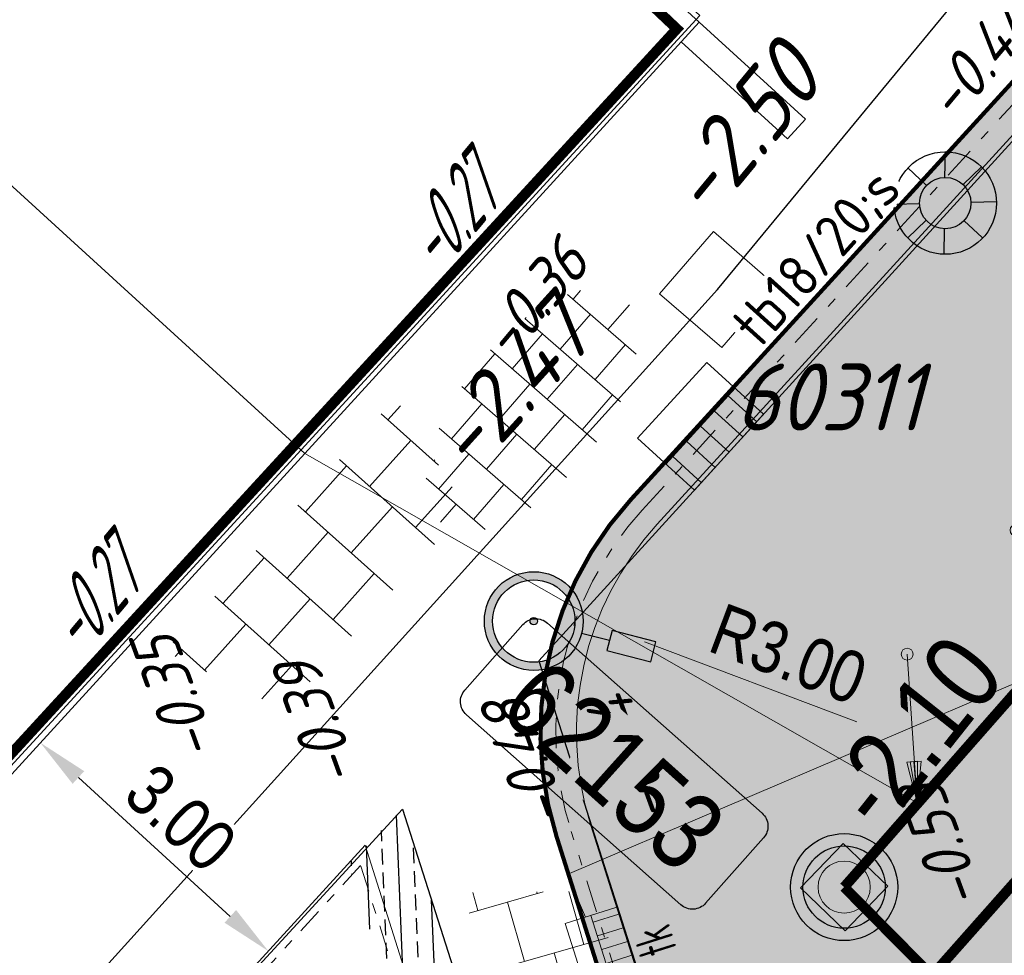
# Model space of a CAD drawing. Header units: metres. Extents: x 111546 to 149831, y 498798 to 507863.
# Tile 890 of 1056: x 111880 to 111890, y 501806 to 501815. Entities that reach past the tile are written whole.
import ezdxf
from ezdxf.enums import TextEntityAlignment as Align

# ---------------------------------------------------------------- set-up
doc = ezdxf.new("R2010")
doc.units = ezdxf.units.M
for name, pattern in [('DASHDOT', [25.4, 12.7, -6.35, 0, -6.35]), ('DASHDOT2', [12.7, 6.35, -3.175, 0, -3.175]), ('DASHED', [19.05, 12.7, -6.35]), ('RI-HWA', [7.4, 5, -2.4])]:
    doc.linetypes.add(name, pattern=pattern)
for name, color, linetype in [('0-bs-hoogte dorpel', 130, 'Continuous'), ('0-hoogte mv-bestaand', 253, 'Continuous'), ('0-werkgrens', 210, 'FENCELINE1'), ('1-ontgraven teelaarde tbv aanbrengen cunet', 252, 'DASHED'), ('2-nw-bob-HWA', 160, 'Continuous'), ('2-nw-HWA inspectieput nr', 2, 'Continuous'), ('2-nw-inspectieput-HWA', 160, 'Continuous'), ('2-nw-streng-DWA beton', 20, 'DASHED'), ('2-nw-streng-HWA', 160, 'RI-HWA'), ('2-vw-DWA-streng-volschuimen-PVC 250', 54, 'RI-VOLSCHUIMEN'), ('2-vw-Put DWA inspectie nummer', 54, 'Continuous'), ('2-vw-Put inspectie', 54, 'DASHED'), ('2-vw-Streng gemengd  bobtot', 54, 'Continuous'), ('2-vw-Streng regenwater diameter', 150, 'Continuous'), ('3-NW-HV-316010+318010-Afwerken zandbed voor wegfundering en menggranulaat-opp', 20, 'Continuous'), ('3-vw-band-ob 6x20', 30, 'Continuous'), ('3-vw-band-trb-13-15x25', 230, 'Continuous'), ('3-vw-HV-304010-Opbreken tegels-opp', 150, 'AI-KADASTRAAL'), ('3-vw-lichtmast- ter (ver)plaatsen-verwijderen', 200, 'Continuous'), ('6-OVL-nw-lichtmast', 7, 'Continuous'), ('6-OVL-nw-lichtmast nr', 2, 'Continuous'), ('B01_HOOFDGEBOUW', 1, 'Continuous'), ('B07_TUSSENMUUR', 1, 'Continuous'), ('V03_KNTTEGELPAD', 252, 'Continuous')]:
    doc.layers.add(name, color=color, linetype=linetype)
for name, color, linetype, lineweight in [('0-kadastrale percelen', 253, 'AI-KADASTRAAL', 9), ('2-nw-inlaat-hwa 125', 160, 'Continuous', 15), ('2-YY-kolkleiding HWA 125mm', 150, 'Continuous', 15), ('3-nw-arcering-trottoir', 2, 'Continuous', 15), ('3-nw-band-ob 10x20', 7, 'Continuous', 13), ('3-nw-band-ob 10x20-achterkant', 7, 'DASHDOT', 13), ('3-nw-band-trb18-20x20-achterkant-stelspecie', 103, 'DASHDOT2', 15), ('3-nw-band-trb18-20x20-voorkant-stelspecie', 103, 'Continuous', 15), ('3-nw-band-trb18-20x20-voorkant-stelspecie-bochtband-inwendig', 7, 'DASHDOT2', 15), ('3-nw-kolk trottoir', 7, 'Continuous', 13), ('3-nw-maatvoering', 181, 'Continuous', 15), ('3-nw-putrand-bestrating-hwa', 151, 'Continuous', 13), ('3-nw-text-20-herinrichting', 7, 'Continuous', 15), ('3-vw-kolk-trottoirkolk', 50, 'Continuous', 13), ('3-vw-verharding', 3, 'Continuous', 15)]:
    doc.layers.add(name, color=color, linetype=linetype, lineweight=lineweight)
doc.layers.add('3-nw-menggranulaat', color=7, linetype='Continuous', lineweight=13, true_color=0xebebeb)
doc.styles.get("Standard").update_dxf_attribs({"font": 'isocp-ie.shx'})
doc.styles.add('veysel', font='isocp-ie.shx', dxfattribs={"height": 0.1})
doc.styles.add('Zaanstad', font='ARIALN.TTF')
doc.styles.add('Zaanstad 1-200 1.8mm', font='ARIALN.TTF', dxfattribs={"height": 0.36})
doc.styles.add('Zaanstad 1-500 1.8mm', font='ARIALN.TTF', dxfattribs={"height": 0.9})
doc.linetypes.add('AI-KADASTRAAL', pattern='A,5.5,-2,["K",Standard,S=1.8,R=0,X=0,Y=-0.9],-2,5.5,-2,[5,NLCS.SHX,S=0.75,R=0,X=0,Y=0],-2', length=19)
doc.linetypes.add('FENCELINE1', pattern='A,6.35,-2.54,[133,ltypeshp.shx,S=2.54,R=0,X=-2.54,Y=0],-2.54,25.4', length=36.83)
doc.linetypes.add('RI-VOLSCHUIMEN', pattern='A,0,[50,NLCS.SHX,S=0.5,R=0,X=0,Y=0],4', length=4)
doc.dimstyles.new('1-250', dxfattribs={"dimscale": 0.25, "dimtxt": 2, "dimasz": 2, "dimexe": 1, "dimexo": 1, "dimgap": 0.5, "dimtad": 1, "dimzin": 0, "dimdsep": 46, "dimtxsty": 'Zaanstad', "dimcen": 0, "dimclrd": 256, "dimclre": 256, "dimclrt": 256, "dimadec": 0, "dimazin": 0, "dimtfac": 1, "dimtofl": 0, "dimtmove": 0, "dimatfit": 3, "dimfxl": 1, "dimtfill": 1, "dimtolj": 1, "dimtzin": 0, "dimlwd": -1, "dimlwe": -1, "dimarcsym": 0})
pattern_1 = [(294.51638, (112010.33835, 501946.37295), (-0.2375469, -0.6359021), [0.4, -0.56]), (294.51638, (112010.27896, 501946.21397), (-0.2375469, -0.6359021), [0.16, -0.8]), (294.51638, (112010.49732, 501946.31356), (-0.2375469, -0.6359021), [0.16, -0.8])]

# ---------------------------------------------------------------- blocks, each defined once
blk = doc.blocks.new('Q21')
at = {"color": 0, "linetype": 'ByBlock', "lineweight": -2}
for p, q in [((-0.003, 0.25), (0.001, 0.5)), ((-0.1815, 0.172), (-0.3635, 0.3435)), ((0.173, 0.1805), (0.351, 0.353)), ((0.25, 0.0075), (0.5, 0.015)), ((-0.25, -0.0075), (-0.5, -0.015)), ((-0.186, -0.167), (-0.3655, -0.341)), ((0.1825, -0.171), (0.3575, -0.336)), ((-0.0105, -0.25), (-0.014, -0.5))]:
    blk.add_line(p, q, dxfattribs=at)
for radius in [0.498, 0.25]:
    blk.add_circle((0, 0), radius, dxfattribs=at)
blk = doc.blocks.new('PUTVNB')
at = {"linetype": 'Continuous', "lineweight": 13}
blk.add_line((-0.008, -0.504), (-0.004, -0.498), dxfattribs=at)
at = {"linetype": 'Continuous', "lineweight": 13, "ltscale": 0.04, "flags": 128}
blk.add_lwpolyline([(-0.5, 0.5), (-0.5, -0.5), (0.5, -0.5), (0.5, 0.5), (-0.5, 0.5)], dxfattribs=at)
at = {"linetype": 'Continuous', "lineweight": 13}
blk.add_point((0, 0), dxfattribs=at)
blk = doc.blocks.new('2-inspectieput rond 80cm')
at = {"ltscale": 0.03}
h = blk.add_hatch(color=256, dxfattribs=at)
h.dxf.hatch_style = 1
edge = h.paths.add_edge_path()
edge.add_arc((0, 0), 0.4, 0, 360)
for radius in [0.52, 0.4]:
    blk.add_circle((0, 0), radius)
blk = doc.blocks.new('6-OVL-LM 5.0m')
at = {"linetype": 'ByBlock', "lineweight": -2}
h = blk.add_hatch(color=0, dxfattribs=at)
h.paths.add_polyline_path([(-0.0025, 0.48, 1), (0.0025, -0.48, 1)])
h.paths.add_polyline_path([(0.0021, -0.4, -1), (-0.0021, 0.4, -1)], flags=16)
h.paths.add_polyline_path([(0.0002, -0.036, -1), (-0.0002, 0.036, -1)], flags=0)
blk.add_hatch(color=0, dxfattribs=at).paths.add_polyline_path([(1.2005, -0.0939), (1.1995, 0.1061), (0.7595, 0.1039), (0.7605, -0.0961)])
at = {"color": 0, "linetype": 'ByBlock', "lineweight": -2}
blk.add_lwpolyline([(0.7605, -0.0961), (1.2005, -0.0939), (1.1995, 0.1061), (0.7595, 0.1039)], close=True, dxfattribs=at)
blk.add_lwpolyline([(0.76, 0.0039), (0.48, 0.0024)], dxfattribs=at)
for radius in [0.48, 0.4, 0.036]:
    blk.add_circle((0, 0), radius, dxfattribs=at)
at = {"layer": '6-OVL-nw-lichtmast nr', "linetype": 'ByBlock', "lineweight": -2, "style": 'Zaanstad'}
blk.add_attdef('MAST', (1.3066, 0.2773), '', height=0.4, dxfattribs=at)
at = {"layer": '6-OVL-nw-lichtmast nr', "linetype": 'ByBlock', "lineweight": -2, "style": 'Zaanstad', "flags": 1}
blk.add_attdef('STRAAT', (1.3066, -0.5834), '', height=0.4, dxfattribs=at)
blk = doc.blocks.new('tgls')
at = {"linetype": 'Continuous'}
for p, q in [((-1.0184, -0.6632), (-1.0184, 0.5749)), ((-0.4184, -0.668), (-0.4184, 0.5726)), ((0.1816, -0.6728), (0.1816, 0.5702)), ((0.7816, -0.6776), (0.7816, 0.5679)), ((-1.0184, 0.3293), (-1.5518, 0.3293)), ((0.1816, 0.3293), (-0.4184, 0.3293)), ((1.2176, 0.3293), (0.7816, 0.3293)), ((-1.6184, 0.0293), (-1.6354, 0.0293)), ((-1.6184, -0.6584), (-1.6184, 0.0902)), ((-0.4184, 0.0293), (-1.0184, 0.0293)), ((0.7816, 0.0293), (0.1816, 0.0293)), ((-1.0184, -0.2707), (-1.6184, -0.2707)), ((0.1816, -0.2707), (-0.4184, -0.2707)), ((1.3816, -0.2707), (0.7816, -0.2707)), ((1.3816, -0.6824), (1.3816, -0.2479)), ((-1.6184, -0.5707), (-1.8025, -0.5707)), ((-0.4184, -0.5707), (-1.0184, -0.5707)), ((0.7816, -0.5707), (0.1816, -0.5707)), ((1.4733, -0.5707), (1.3816, -0.5707))]:
    blk.add_line(p, q, dxfattribs=at)
blk = doc.blocks.new('straatkolk_M')
at = {"linetype": 'Continuous'}
for p, q in [((-0.404, 0.475), (-0.569, -0.255)), ((0.569, 0.255), (-0.404, 0.475)), ((0.569, 0.255), (0.404, -0.475)), ((0.404, -0.475), (-0.569, -0.255))]:
    blk.add_line(p, q, dxfattribs=at)
blk = doc.blocks.new('Bestaande trottoirkolk')
for points in [[(-0.4, 0.3742), (-0.4, 0.7484)], [(-0.2, 0.3742), (-0.2, 0.7484)], [(0, 0.3742), (0, 0.7484)], [(0.2, 0.3742), (0.2, 0.7484)], [(0.4, 0.3742), (0.4, 0.7484)], [(-0.4988, 0.3742), (0.4988, 0.3742)]]:
    blk.add_lwpolyline(points)
at = {"rotation": 12.74062106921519}
blk.add_blockref('straatkolk_M', (0, 0.3742), dxfattribs=at)
blk = doc.blocks.new('putrand')
blk.add_lwpolyline([(-0.3, -0.3), (0.3, -0.3), (0.3, 0.3), (-0.3, 0.3)], close=True)
blk.add_circle((0, 0), 0.2534)
blk = doc.blocks.new('*D717')
at = {"layer": '3-nw-maatvoering', "ltscale": 0.02, "transparency": 16777216}
blk.add_line((111888.4316, 501808.3737), (111886.3664, 501809.1492), dxfattribs=at)
blk.add_solid([(111886.3957, 501809.2272), (111886.3371, 501809.0712), (111885.8983, 501809.3249)], dxfattribs=at)
at = {"layer": 'Defpoints', "color": 0, "ltscale": 0.02, "transparency": 16777216}
for p in [(111885.8983, 501809.3249), (111888.7069, 501808.2704)]:
    blk.add_point(p, dxfattribs=at)
at = {"layer": '3-nw-maatvoering', "ltscale": 0.02, "transparency": 16777216, "insert": (111887.7667, 501809.0296), "char_height": 0.5, "attachment_point": 5, "rotation": 339.42038, "style": 'Zaanstad', "bg_fill": 3, "box_fill_scale": 1.1, "bg_fill_color": 256, "bg_fill_true_color": 13158600, "bg_fill_transparency": 0}
blk.add_mtext('\\A1;R3.00', dxfattribs=at)
blk = doc.blocks.new('*U738')
blk.add_line((0.225, 0), (-0.225, 0))
for points in [[(-0.28, -0.2619), (-0.28, 0)], [(0, -0.2619), (0, 0)], [(-0.14, -0.2619), (-0.14, 0)], [(0.14, -0.2619), (0.14, 0)], [(0.28, -0.2619), (0.28, 0)], [(0.3491, -0.2619), (-0.3491, -0.2619)]]:
    blk.add_lwpolyline(points)
at = {"xscale": -0.7000000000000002, "yscale": 0.7000000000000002, "zscale": 0.7000000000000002, "rotation": 347.2593789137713}
blk.add_blockref('straatkolk_M', (0, -0.2619), dxfattribs=at)
at = {"linetype": 'DASHDOT', "lineweight": 5, "width": 0.665014}
blk.add_text('tk', height=0.3703, rotation=179.97458, dxfattribs=at).set_placement((0.2142, 0.4382))
blk = doc.blocks.new('2-inlaat')
for p, q in [((-1.728, 2.693), (0, 0)), ((0, 0), (-0.357, 0.822))]:
    blk.add_line(p, q)
blk.add_lwpolyline([(-0.357, 0.822), (-0.618, 0.653), (0, 0), (-0.424, 0.781), (-0.552, 0.694), (0, 0), (-0.491, 0.739)])
blk.add_circle((-1.728, 2.693), 0.128)
blk = doc.blocks.new('*D890')
at = {"layer": '3-nw-maatvoering', "ltscale": 0.02, "transparency": 16777216}
blk.add_line((111880.8678, 501807.8318), (111882.3439, 501806.4824), dxfattribs=at)
for points in [[(111880.924, 501807.8933), (111880.8115, 501807.7703), (111880.4987, 501808.1691)], [(111882.4001, 501806.544), (111882.2877, 501806.4209), (111882.713, 501806.1451)]]:
    blk.add_solid(points, dxfattribs=at)
at = {"layer": 'Defpoints', "color": 0, "ltscale": 0.02, "transparency": 16777216}
for p in [(111880.4987, 501808.1691), (111882.713, 501806.1451), (111882.713, 501806.1451)]:
    blk.add_point(p, dxfattribs=at)
at = {"layer": '3-nw-maatvoering', "ltscale": 0.02, "transparency": 16777216, "insert": (111881.8624, 501807.4378), "char_height": 0.5, "attachment_point": 5, "rotation": 317.57002, "style": 'Zaanstad', "bg_fill": 3, "box_fill_scale": 1.1, "bg_fill_color": 256, "bg_fill_true_color": 13158600, "bg_fill_transparency": 0}
blk.add_mtext('\\A1;3.00', dxfattribs=at)

msp = doc.modelspace()

# ---------------------------------------------------------------- hatches: boundary and pattern name
at = {"layer": '3-nw-arcering-trottoir'}
h = msp.add_hatch(dxfattribs=at)
h.set_pattern_fill('AVH-TEGEL_300X300_HALFST', color=256, scale=1.5, angle=208.98107, style=0, pattern_type=2)
h.set_pattern_definition([(229.00454452, (409649.38652, 89833.59645), (-0.12537826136, -0.48724253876), [0.45, -0.45]), (319.00454452, (409649.3865, 89833.59645), (0.2951996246, 0.33964272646), [])])
edge = h.paths.add_edge_path()
edge.add_ellipse((111885.2744, 501811.4008), major_axis=(-0.8774, -1.0994), ratio=0.488545, start_angle=0, end_angle=360)
at = {"layer": '3-vw-HV-304010-Opbreken tegels-opp', "ltscale": 0.01}
h = msp.add_hatch(dxfattribs=at)
h.set_pattern_fill('GOST_GLASS', color=256, scale=0.08)
h.set_pattern_definition(pattern_1)
h.paths.add_polyline_path([(111884.2665, 501812.5031), (111885.1996, 501813.4082), (111884.8006, 501814.2638), (111883.8675, 501813.3586)], flags=9)
h = msp.add_hatch(dxfattribs=at)
h.set_pattern_fill('GOST_GLASS', color=256, scale=0.08)
h.set_pattern_definition(pattern_1)
h.paths.add_polyline_path([(111880.7898, 501808.7824), (111881.7229, 501809.6875), (111881.3239, 501810.5431), (111880.3908, 501809.6379)], flags=9)

# ---------------------------------------------------------------- linework, layer by layer
at = {"layer": '0-kadastrale percelen', "ltscale": 0.25}
msp.add_lwpolyline([(111879.372, 501807.031), (111886.904, 501815.234), (111871.768, 501829.133), (111864.266, 501820.872)], dxfattribs=at)
at = {"layer": '2-nw-streng-HWA', "ltscale": 0.25, "const_width": 0.1}
for points in [[(111888.3078, 501806.7667), (111910.2003, 501831.68)], [(111888.3078, 501806.7667), (111890.4334, 501804.6177)]]:
    msp.add_lwpolyline(points, dxfattribs=at)
at = {"layer": '2-vw-DWA-streng-volschuimen-PVC 250', "ltscale": 0.4, "flags": 128}
for points in [[(111887.078, 501812.573), (111890.2451, 501816.4148)], [(111858.9661, 501781.4626), (111887.078, 501812.573)]]:
    msp.add_lwpolyline(points, dxfattribs=at)
at = {"layer": '3-nw-band-ob 10x20'}
for points in [[(111883.6526, 501807.173), (111866.7613, 501788.6942)], [(111883.6526, 501807.173), (111887.4661, 501795.1081)]]:
    msp.add_lwpolyline(points, dxfattribs=at)
at = {"layer": '3-nw-band-ob 10x20-achterkant', "ltscale": 0.02}
msp.add_lwpolyline([(111887.3533, 501795.1332), (111883.6095, 501806.9776), (111866.9026, 501788.7005), (111874.8068, 501781.4817)], close=True, dxfattribs=at)
at = {"layer": '3-nw-band-trb18-20x20-achterkant-stelspecie', "ltscale": 0.05}
msp.add_lwpolyline([(111890.3326, 501792.5095), (111885.6557, 501807.3059, -0.267758), (111886.3445, 501810.4289), (111890.0298, 501814.462)], format="xyb", dxfattribs=at)
at = {"layer": '3-nw-band-trb18-20x20-voorkant-stelspecie'}
msp.add_lwpolyline([(111890.5233, 501792.5698), (111885.8464, 501807.3662)], dxfattribs=at)
at = {"layer": '3-vw-band-ob 6x20', "ltscale": 0.05}
msp.add_lwpolyline([(111887.851, 501795.516), (111877.619, 501784.494), (111874.77, 501781.39), (111866.755, 501788.739), (111884.016, 501807.523)], close=True, dxfattribs=at)
at = {"layer": '3-vw-band-trb-13-15x25', "ltscale": 0.1}
msp.add_lwpolyline([(111908.995, 501842.871), (111896.111, 501828.716), (111886.878, 501818.733), (111890.971, 501815.141), (111885.341, 501808.965), (111889.947, 501794.54), (111890.302, 501793.27)], dxfattribs=at)
at = {"layer": 'B01_HOOFDGEBOUW'}
msp.add_line((111879.41, 501806.978), (111883.067, 501810.979), dxfattribs=at)
msp.add_lwpolyline([(111883.067, 501810.979), (111886.899, 501815.171), (111879.569, 501821.865), (111875.739, 501817.671)], dxfattribs=at)
at = {"layer": 'B07_TUSSENMUUR'}
msp.add_line((111883.067, 501810.979), (111875.739, 501817.671), dxfattribs=at)
at = {"layer": 'V03_KNTTEGELPAD'}
msp.add_lwpolyline([(111886.724, 501814.979), (111887.758, 501814.036), (111887.933, 501814.228), (111886.899, 501815.171)], dxfattribs=at)

# ---------------------------------------------------------------- block references
at = {"layer": '2-nw-inlaat-hwa 125', "xscale": 0.4513648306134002, "yscale": 0.4513648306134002, "zscale": 0.4513648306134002, "rotation": 331.1865540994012}
msp.add_blockref('2-inlaat', (111890.0758, 501808.7931, 0), dxfattribs=at)
at = {"layer": '2-nw-inspectieput-HWA', "rotation": 359.6124130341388}
msp.add_blockref('2-inspectieput rond 80cm', (111888.3078, 501806.7667), dxfattribs=at)
at = {"layer": '2-vw-Put inspectie', "xscale": 0.8, "yscale": 0.8, "zscale": 0.8, "rotation": 49.10325650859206}
msp.add_blockref('PUTVNB', (111887.078, 501812.573), dxfattribs=at)
at = {"layer": '3-nw-kolk trottoir', "ltscale": 0.05, "rotation": 287.5411148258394}
msp.add_blockref('*U738', (111886.2029, 501806.2381), dxfattribs=at)
at = {"layer": '3-nw-putrand-bestrating-hwa', "rotation": 316.1488550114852}
msp.add_blockref('putrand', (111888.3078, 501806.7667), dxfattribs=at)
at = {"layer": '3-vw-kolk-trottoirkolk', "rotation": 227.6479096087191}
msp.add_blockref('Bestaande trottoirkolk', (111886.6363, 501811.4968), dxfattribs=at)
at = {"layer": '3-vw-lichtmast- ter (ver)plaatsen-verwijderen'}
msp.add_blockref('Q21', (111889.29, 501813.413), dxfattribs=at)
at = {"layer": '3-vw-verharding'}
for p, rotation in [((111887.4006, 501816.6083), 137.3297926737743), ((111883.2182, 501809.7217), 228.1031230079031), ((111885.7446, 501805.1401), 286.0146329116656)]:
    msp.add_blockref('tgls', p, dxfattribs=dict(at, rotation=rotation))
at = {"layer": '6-OVL-nw-lichtmast', "ltscale": 0.05, "rotation": 345.3547895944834}
msp.add_blockref('6-OVL-LM 5.0m', (111885.2919, 501809.3512), dxfattribs=at)

# ---------------------------------------------------------------- texts
at = {"layer": '0-bs-hoogte dorpel', "oblique": 25, "width": 0.6}
for p in [(111884.6804, 501813.0685), (111881.2037, 501809.3478)]:
    msp.add_text('-0.27', height=0.6, rotation=50, dxfattribs=at).set_placement(p, align=Align.CENTER)
at = {"layer": '0-hoogte mv-bestaand', "style": 'veysel', "oblique": 15}
for s, rotation, p in [('-0.44', 50, (111889.79, 501814.6633)), ('-0.36', 50, (111885.4552, 501812.3359)), ('-0.35', 110, (111882.0164, 501808.6741)), ('-0.39', 110, (111883.3917, 501808.4258)), ('-0.48', 110, (111885.4181, 501808.0444)), ('-0.64', 110, (111886.4338, 501808.079)), ('-0.53', 110, (111889.4587, 501807.2353))]:
    msp.add_text(s, height=0.45, rotation=rotation, dxfattribs=at).set_placement(p, align=Align.CENTER)
at = {"layer": '2-nw-bob-HWA', "style": 'Zaanstad 1-500 1.8mm'}
msp.add_text('-2.10', height=0.75, rotation=51.54258, dxfattribs=at).set_placement((111889.3065, 501809.2771), align=Align.TOP_RIGHT)
at = {"layer": '2-vw-Put DWA inspectie nummer', "oblique": 15}
msp.add_text('60311', height=0.65, dxfattribs=at).set_placement((111887.251, 501811.0087), align=Align.BOTTOM_LEFT)
at = {"layer": '2-vw-Streng gemengd  bobtot', "oblique": 15}
for s, rotation, p in [('-2.50', 50.49816, (111887.1382, 501813.0893)), ('-2.47', 47.89849, (111884.8349, 501810.6154))]:
    msp.add_text(s, height=0.65, rotation=rotation, dxfattribs=at).set_placement(p, align=Align.BOTTOM_LEFT)
at = {"layer": '2-vw-Streng regenwater diameter', "oblique": 15}
msp.add_text('PVC200', height=0.65, rotation=44.30235, dxfattribs=at).set_placement((111889.6905, 501804.5377), align=Align.BOTTOM_LEFT)

# ---------------------------------------------------------------- next in the draw order: texts
at = {"layer": '3-nw-text-20-herinrichting', "color": 0, "insert": (111887.5141, 501811.9724), "char_height": 0.408319, "attachment_point": 7, "rotation": 47.90041, "style": 'veysel', "bg_fill": 3, "box_fill_scale": 1.1, "bg_fill_color": 256, "bg_fill_true_color": 13158600, "bg_fill_transparency": 0}
msp.add_mtext('\\A1;{\\C256;tb18/20;s}', dxfattribs=at)

# ---------------------------------------------------------------- next in the draw order: dimensions: what is measured, and where the dimension line sits
at = {"layer": '3-nw-maatvoering', "ltscale": 0.02}
dim = msp.add_radius_dim(center=(111888.7069, 501808.2704), mpoint=(111885.8983, 501809.3249), dimstyle='1-250', dxfattribs=at)
dim.commit()
dim.dimension.update_dxf_attribs({"geometry": '*D717', "text_midpoint": (111887.6331, 501808.6736), "dimtype": 164})
dim = msp.add_linear_dim(base=(111882.713, 501806.1451), p1=(111880.4987, 501808.1691), p2=(111882.713, 501806.1451), angle=317.57002, dimstyle='1-250', dxfattribs=at)
dim.commit()
dim.dimension.update_dxf_attribs({"geometry": '*D890', "text_midpoint": (111881.8624, 501807.4378)})

# ---------------------------------------------------------------- next in the draw order: linework, layer by layer
at = {"layer": '2-nw-HWA inspectieput nr', "ltscale": 0.05, "elevation": 0.6224, "flags": 128}
msp.add_lwpolyline([(111884.6226, 501808.6813), (111885.186, 501809.3171, -0.414214), (111885.4259, 501809.3316), (111887.51, 501807.4846, -0.414214), (111887.5245, 501807.2447), (111886.9611, 501806.609, -0.414214), (111886.7213, 501806.5945), (111884.6371, 501808.4415, -0.414214)], format="xyb", close=True, dxfattribs=at)
at = {"layer": '3-nw-band-trb18-20x20-voorkant-stelspecie'}
msp.add_lwpolyline([(111886.4919, 501810.2938), (111890.1936, 501814.3458)], dxfattribs=at)

# ---------------------------------------------------------------- next in the draw order: block references
at = {"layer": '2-nw-inlaat-hwa 125', "xscale": 0.4513648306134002, "yscale": 0.4513648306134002, "zscale": 0.4513648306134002, "rotation": 331.1865540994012}
msp.add_blockref('2-inlaat', (111889.0176, 501807.5889, 0), dxfattribs=at)

# ---------------------------------------------------------------- next in the draw order: texts
at = {"layer": '2-nw-HWA inspectieput nr', "ltscale": 0.05, "insert": (111886.0656, 501807.9483), "char_height": 0.75, "width": 0.574682, "attachment_point": 5, "rotation": 318.07872, "style": 'Zaanstad 1-200 1.8mm', "bg_fill": 3, "box_fill_scale": 1.1, "bg_fill_color": 256, "bg_fill_true_color": 13158600, "bg_fill_transparency": 0}
msp.add_mtext('\\A1;62153', dxfattribs=at)

# ---------------------------------------------------------------- next in the draw order: hatches: boundary and pattern name
at = {"layer": '1-ontgraven teelaarde tbv aanbrengen cunet', "ltscale": 10}
h = msp.add_hatch(dxfattribs=at)
h.set_pattern_fill('ANSI33', color=256, scale=0.047949, angle=90)
h.set_pattern_definition([(92.414373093, (0, 0), (-0.30420793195, -0.01282653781), []), (92.414373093, (0.1457, 0.15852), (-0.30420793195, -0.01282653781), [0.15223910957, -0.07611955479])])
h.paths.add_polyline_path([(111887.851, 501795.516), (111884.016, 501807.523), (111883.4146, 501806.9127), (111883.531, 501806.8918), (111887.2774, 501795.0505), (111887.3534, 501794.98)])
at = {"layer": '3-nw-menggranulaat', "ltscale": 0.02}
h = msp.add_hatch(color=256, dxfattribs=at)
h.dxf.hatch_style = 1
edge = h.paths.add_edge_path(flags=17)
edge.add_line((111945.4205, 501891.0356), (111945.6729, 501890.794))
edge.add_line((111945.6729, 501890.794), (111945.6874, 501890.807))
edge.add_line((111945.6874, 501890.807), (111945.7046, 501890.8177))
edge.add_line((111945.7046, 501890.8177), (111945.7238, 501890.8259))
edge.add_line((111945.7238, 501890.8259), (111945.7445, 501890.8318))
edge.add_line((111945.7445, 501890.8318), (111945.7662, 501890.8351))
edge.add_line((111945.7662, 501890.8351), (111945.7883, 501890.836))
edge.add_line((111945.7883, 501890.836), (111945.8102, 501890.8344))
edge.add_line((111945.8102, 501890.8344), (111945.8314, 501890.8303))
edge.add_line((111945.8314, 501890.8303), (111945.8513, 501890.8237))
edge.add_line((111945.8513, 501890.8237), (111945.8693, 501890.8145))
edge.add_line((111945.8693, 501890.8145), (111945.8849, 501890.8028))
edge.add_arc((111943.4234, 501888.1077), 3.65, -30.75903, 47.59341, ccw=False)
edge.add_line((111946.56, 501886.241), (111946.396, 501885.9655))
edge.add_line((111946.396, 501885.9655), (111953.9762, 501881.4542))
edge.add_line((111953.9762, 501881.4542), (111958.2826, 501888.69))
edge.add_line((111958.2826, 501888.69), (111956.8741, 501889.9773))
edge.add_line((111956.8741, 501889.9773), (111951.4568, 501894.3664))
edge.add_line((111951.4568, 501894.3664), (111933.3048, 501910.9454))
edge.add_arc((111934.4175, 501912.1637), 1.65, 137.59341, 227.59341, ccw=False)
edge.add_line((111933.1992, 501913.2764), (111952.7546, 501934.6874))
edge.add_line((111952.7546, 501934.6874), (111952.7652, 501934.6999))
edge.add_line((111952.7652, 501934.6999), (111952.7884, 501934.7244))
edge.add_line((111952.7884, 501934.7244), (111958.8189, 501941.3271))
edge.add_arc((111962.9907, 501937.5168), 5.65, 65.58791, 137.59341, ccw=False)
edge.add_line((111965.3258, 501942.6617), (111990.2953, 501931.3286))
edge.add_line((111990.2953, 501931.3286), (111992.5123, 501928.7742))
edge.add_line((111992.5123, 501928.7742), (111996.2832, 501938.3855))
edge.add_line((111996.2832, 501938.3855), (111993.0828, 501937.6602))
edge.add_line((111993.0828, 501937.6602), (111947.8566, 501958.1872))
edge.add_line((111947.8566, 501958.1872), (111944.1829, 501950.2846))
edge.add_line((111944.1829, 501950.2846), (111946.0273, 501949.4554))
edge.add_arc((111943.3152, 501943.3934), 6.641, -41.72574, 65.89655, ccw=False)
edge.add_line((111948.2716, 501938.9734), (111948.2104, 501938.9056))
edge.add_line((111948.2104, 501938.9056), (111948.1767, 501938.8686))
edge.add_line((111948.1767, 501938.8686), (111919.7385, 501908.7564))
edge.add_line((111919.7385, 501908.7564), (111924.5965, 501904.3126))
edge.add_line((111924.5965, 501904.3126), (111926.7841, 501906.8548))
edge.add_line((111926.7841, 501906.8548), (111926.8718, 501906.9396))
edge.add_arc((111927.9845, 501905.4644), 1.8478, 39.9448, 127.02577, ccw=False)
edge.add_line((111929.4011, 501906.6508), (111929.3935, 501906.5287))
edge.add_line((111929.3935, 501906.5287), (111929.4066, 501906.5141))
edge.add_line((111929.4066, 501906.5141), (111929.4175, 501906.497))
edge.add_line((111929.4175, 501906.497), (111929.426, 501906.4777))
edge.add_line((111929.426, 501906.4777), (111929.4321, 501906.4569))
edge.add_line((111929.4321, 501906.4569), (111929.4359, 501906.4352))
edge.add_line((111929.4359, 501906.4352), (111929.4371, 501906.4131))
edge.add_line((111929.4371, 501906.4131), (111929.4359, 501906.3911))
edge.add_line((111929.4359, 501906.3911), (111929.4321, 501906.3699))
edge.add_line((111929.4321, 501906.3699), (111929.4257, 501906.35))
edge.add_line((111929.4257, 501906.35), (111929.4167, 501906.3319))
edge.add_line((111929.4167, 501906.3319), (111929.338, 501906.2428))
edge.add_line((111929.338, 501906.2428), (111945.4205, 501891.0356))
edge = h.paths.add_edge_path()
edge.add_line((111939.0689, 501884.2217), (111923.2649, 501898.6751))
edge.add_line((111923.2649, 501898.6751), (111923.0035, 501899.3073))
edge.add_line((111923.0035, 501899.3073), (111922.989, 501899.2943))
edge.add_line((111922.989, 501899.2943), (111922.9719, 501899.2837))
edge.add_line((111922.9719, 501899.2837), (111922.9527, 501899.2756))
edge.add_line((111922.9527, 501899.2756), (111922.932, 501899.2699))
edge.add_line((111922.932, 501899.2699), (111922.9104, 501899.2666))
edge.add_line((111922.9104, 501899.2666), (111922.8883, 501899.2659))
edge.add_line((111922.8883, 501899.2659), (111922.8665, 501899.2676))
edge.add_line((111922.8665, 501899.2676), (111922.8453, 501899.2718))
edge.add_line((111922.8453, 501899.2718), (111922.8254, 501899.2785))
edge.add_line((111922.8254, 501899.2785), (111922.8074, 501899.2877))
edge.add_line((111922.8074, 501899.2877), (111922.7918, 501899.2994))
edge.add_line((111922.7918, 501899.2994), (111922.7244, 501899.361))
edge.add_arc((111923.7904, 501900.8134), 1.8016, 142.46827, 233.72181, ccw=False)
edge.add_line((111922.3617, 501901.9109), (111924.5902, 501904.3072))
edge.add_line((111924.5902, 501904.3072), (111919.7344, 501908.7519))
edge.add_line((111919.7344, 501908.7519), (111909.1625, 501897.0827))
edge.add_line((111909.1625, 501897.0827), (111913.8523, 501892.7753))
edge.add_line((111913.8523, 501892.7753), (111915.8761, 501894.9148))
edge.add_arc((111917.0874, 501893.8799), 1.5932, 61.0323, 139.48943, ccw=False)
edge.add_line((111917.8591, 501895.2738), (111918.9555, 501894.4073))
edge.add_line((111918.9555, 501894.4073), (111918.9686, 501894.3928))
edge.add_line((111918.9686, 501894.3928), (111918.9794, 501894.3756))
edge.add_line((111918.9794, 501894.3756), (111918.9879, 501894.3564))
edge.add_line((111918.9879, 501894.3564), (111918.9939, 501894.3357))
edge.add_line((111918.9939, 501894.3357), (111918.9976, 501894.314))
edge.add_line((111918.9976, 501894.314), (111918.9988, 501894.2919))
edge.add_line((111918.9988, 501894.2919), (111918.9974, 501894.27))
edge.add_line((111918.9974, 501894.27), (111918.9936, 501894.2488))
edge.add_line((111918.9936, 501894.2488), (111918.9871, 501894.2289))
edge.add_line((111918.9871, 501894.2289), (111918.9781, 501894.2108))
edge.add_line((111918.9781, 501894.2108), (111918.9664, 501894.1952))
edge.add_line((111918.9664, 501894.1952), (111937.2225, 501877.2639))
edge.add_line((111937.2225, 501877.2639), (111937.3506, 501877.4043))
edge.add_line((111937.3506, 501877.4043), (111937.3651, 501877.4173))
edge.add_line((111937.3651, 501877.4173), (111937.3822, 501877.4279))
edge.add_line((111937.3822, 501877.4279), (111937.4014, 501877.4361))
edge.add_line((111937.4014, 501877.4361), (111937.4221, 501877.4419))
edge.add_line((111937.4221, 501877.4419), (111937.4437, 501877.4452))
edge.add_line((111937.4437, 501877.4452), (111937.4658, 501877.446))
edge.add_line((111937.4658, 501877.446), (111937.4876, 501877.4444))
edge.add_line((111937.4876, 501877.4444), (111937.5088, 501877.4403))
edge.add_line((111937.5088, 501877.4403), (111937.5286, 501877.4336))
edge.add_line((111937.5286, 501877.4336), (111937.5466, 501877.4245))
edge.add_line((111937.5466, 501877.4245), (111937.5622, 501877.4128))
edge.add_line((111937.5622, 501877.4128), (111938.7544, 501876.3239))
edge.add_arc((111936.2929, 501873.6289), 3.65, -30.75903, 47.59341, ccw=False)
edge.add_line((111939.4294, 501871.7622), (111938.385, 501870.0074))
edge.add_arc((111935.2485, 501871.8741), 3.65, 245.34011, 329.24097, ccw=False)
edge.add_line((111933.7256, 501868.557), (111929.0206, 501864.0685))
edge.add_arc((111924.456, 501860.7388), 5.65, -42.41791, 36.11015, ccw=False)
edge.add_line((111928.6271, 501856.9276), (111889.9448, 501814.5917))
edge.add_line((111889.9448, 501814.5917), (111889.9191, 501814.5632))
edge.add_line((111889.9191, 501814.5632), (111886.2337, 501810.5301))
edge.add_arc((111888.7069, 501808.2704), 3.35, 137.58209, 197.54111)
edge.add_line((111885.5126, 501807.2607), (111890.1896, 501792.4643))
edge.add_arc((111884.8023, 501790.7615), 5.65, -42.58489, 17.54111, ccw=False)
edge.add_line((111888.9623, 501786.9382), (111860.4469, 501755.9116))
edge.add_line((111860.4469, 501755.9116), (111859.2031, 501754.8538))
edge.add_arc((111856.663, 501757.1884), 3.45, 227.41511, 317.41511, ccw=False)
edge.add_line((111854.3284, 501754.6482), (111853.4568, 501755.1777))
edge.add_line((111853.4568, 501755.1777), (111841.6617, 501766.0181))
edge.add_line((111841.6617, 501766.0181), (111839.7535, 501767.7719))
edge.add_line((111839.7535, 501767.7719), (111835.8964, 501763.5751))
edge.add_line((111835.8964, 501763.5751), (111836.3161, 501763.1893))
edge.add_line((111836.3161, 501763.1893), (111876.9192, 501725.8727))
edge.add_line((111876.9192, 501725.8727), (111896.1196, 501708.2263))
edge.add_line((111896.1196, 501708.2263), (111899.9767, 501712.4231))
edge.add_line((111899.9767, 501712.4231), (111865.4492, 501744.1559))
edge.add_line((111865.4492, 501744.1559), (111865.3726, 501744.498))
edge.add_arc((111868.3838, 501747.7744), 4.45, 137.6472, 227.41511, ccw=False)
edge.add_line((111865.0952, 501750.7724), (111898.3784, 501787.2824))
edge.add_arc((111895.9027, 501789.5392), 3.35, 317.64716, 383.53609)
edge.add_line((111898.974, 501790.877), (111897.9326, 501793.2678))
edge.add_line((111897.9326, 501793.2678), (111893.2508, 501804.0168))
edge.add_arc((111897.6973, 501805.9535), 4.85, 137.58209, 203.53609, ccw=False)
edge.add_line((111894.1169, 501809.225), (111896.1368, 501811.4357))
edge.add_line((111896.1368, 501811.4357), (111933.9229, 501852.7908))
edge.add_arc((111938.094, 501848.9797), 5.65, 58.6164, 137.58209, ccw=False)
edge.add_line((111941.0363, 501853.8031), (111953.1191, 501846.4325))
edge.add_line((111953.1191, 501846.4325), (111956.6082, 501852.1523))
edge.add_line((111956.6082, 501852.1523), (111946.6541, 501858.2243))
edge.add_arc((111949.5965, 501863.0477), 5.65, 149.24097, 238.6164, ccw=False)
edge.add_line((111944.7413, 501865.9373), (111953.9493, 501881.412))
edge.add_line((111953.9493, 501881.412), (111946.3755, 501885.9311))
edge.add_line((111946.3755, 501885.9311), (111945.5156, 501884.4862))
edge.add_arc((111942.3791, 501886.3529), 3.65, 227.59341, 329.24097, ccw=False)
edge.add_line((111939.9176, 501883.6579), (111939.889, 501883.6834))
edge.add_line((111939.889, 501883.6834), (111939.8577, 501883.7108))
edge.add_line((111939.8577, 501883.7108), (111939.7902, 501883.77))
edge.add_line((111939.7902, 501883.77), (111939.7218, 501883.8337))
edge.add_line((111939.7218, 501883.8337), (111939.6895, 501883.8666))
edge.add_line((111939.6895, 501883.8666), (111939.6596, 501883.8999))
edge.add_line((111939.6596, 501883.8999), (111939.6328, 501883.9333))
edge.add_line((111939.6328, 501883.9333), (111939.6101, 501883.9666))
edge.add_line((111939.6101, 501883.9666), (111939.5924, 501883.9996))
edge.add_line((111939.5924, 501883.9996), (111939.5804, 501884.032))
edge.add_line((111939.5804, 501884.032), (111939.5751, 501884.0637))
edge.add_line((111939.5751, 501884.0637), (111939.5772, 501884.0942))
edge.add_line((111939.5772, 501884.0942), (111939.5814, 501884.109))
edge.add_line((111939.5814, 501884.109), (111939.5877, 501884.1235))
edge.add_line((111939.5877, 501884.1235), (111939.5963, 501884.1376))
edge.add_line((111939.5963, 501884.1376), (111939.3596, 501884.0053))
edge.add_line((111939.3596, 501884.0053), (111939.0689, 501884.2217))
edge = h.paths.add_edge_path(flags=17)
edge.add_line((111933.0577, 501869.1111), (111912.895, 501887.549))
edge.add_line((111912.895, 501887.549), (111912.8805, 501887.5359))
edge.add_line((111912.8805, 501887.5359), (111912.8633, 501887.5253))
edge.add_line((111912.8633, 501887.5253), (111912.8441, 501887.517))
edge.add_line((111912.8441, 501887.517), (111912.8234, 501887.5112))
edge.add_line((111912.8234, 501887.5112), (111912.8017, 501887.5079))
edge.add_line((111912.8017, 501887.5079), (111912.7796, 501887.507))
edge.add_line((111912.7796, 501887.507), (111912.7577, 501887.5086))
edge.add_line((111912.7577, 501887.5086), (111912.7366, 501887.5127))
edge.add_line((111912.7366, 501887.5127), (111912.7167, 501887.5193))
edge.add_line((111912.7167, 501887.5193), (111912.6986, 501887.5285))
edge.add_line((111912.6986, 501887.5285), (111912.683, 501887.5402))
edge.add_line((111912.683, 501887.5402), (111912.2714, 501887.9162))
edge.add_arc((111913.4223, 501889.4072), 1.8836, 145.26236, 232.33447, ccw=False)
edge.add_line((111911.8745, 501890.4805), (111913.8494, 501892.7722))
edge.add_line((111913.8494, 501892.7722), (111909.1549, 501897.0744))
edge.add_line((111909.1549, 501897.0744), (111901.8785, 501889.0129))
edge.add_line((111901.8785, 501889.0129), (111928.2662, 501864.9107))
edge.add_arc((111924.456, 501860.7388), 5.65, 37.7584, 47.59468, ccw=False)
edge.add_line((111928.9229, 501864.1984), (111933.6754, 501868.5805))
edge.add_arc((111935.2485, 501871.8741), 3.65, 233.53134, 244.47053, ccw=False)
edge.add_line((111933.079, 501868.9388), (111933.0701, 501868.9465))
edge.add_line((111933.0701, 501868.9465), (111933.0624, 501868.9556))
edge.add_line((111933.0624, 501868.9556), (111933.0558, 501868.9659))
edge.add_line((111933.0558, 501868.9659), (111933.0502, 501868.9772))
edge.add_line((111933.0502, 501868.9772), (111933.0458, 501868.9893))
edge.add_line((111933.0458, 501868.9893), (111933.0424, 501869.0021))
edge.add_line((111933.0424, 501869.0021), (111933.039, 501869.0288))
edge.add_line((111933.039, 501869.0288), (111933.0399, 501869.056))
edge.add_line((111933.0399, 501869.056), (111933.0451, 501869.0822))
edge.add_line((111933.0451, 501869.0822), (111933.0493, 501869.0944))
edge.add_line((111933.0493, 501869.0944), (111933.0545, 501869.1059))
edge.add_line((111933.0545, 501869.1059), (111933.0608, 501869.1163))
edge.add_line((111933.0608, 501869.1163), (111933.0682, 501869.1256))
edge.add_line((111933.0682, 501869.1256), (111933.0577, 501869.1111))
edge = h.paths.add_edge_path()
edge.add_line((111992.5179, 501928.7676), (111994.7292, 501926.2197))
edge.add_line((111994.7292, 501926.2197), (111992.7618, 501920.8852))
edge.add_line((111992.7618, 501920.8852), (111990.9535, 501916.2577))
edge.add_line((111990.9535, 501916.2577), (111987.3966, 501907.1552))
edge.add_line((111987.3966, 501907.1552), (111984.5685, 501905.9622))
edge.add_line((111984.5685, 501905.9622), (111979.6175, 501893.2924))
edge.add_line((111979.6175, 501893.2924), (111980.8658, 501890.4421))
edge.add_line((111980.8658, 501890.4421), (111966.3394, 501853.2677))
edge.add_arc((112199.3326, 501762.2227), 250.15, 158.656294, 158.959504)
edge.add_line((111965.8609, 501852.0335), (111958.2211, 501851.1683))
edge.add_line((111958.2211, 501851.1683), (111956.6509, 501852.1262))
edge.add_line((111956.6509, 501852.1262), (111953.1617, 501846.4064))
edge.add_line((111953.1617, 501846.4064), (111954.801, 501845.4065))
edge.add_line((111954.801, 501845.4065), (111961.2929, 501839.1012))
edge.add_arc((112172.9168, 501770.2756), 222.5345, 161.984141, 163.432257)
edge.add_line((111959.6211, 501833.7311), (111947.8873, 501794.3967))
edge.add_arc((111619.3818, 501892.3933), 342.8107, 334.016078, 343.389614, ccw=False)
edge.add_line((111927.5402, 501742.2014), (111914.6403, 501718.2034))
edge.add_arc((111619.3446, 501892.406), 342.85, 327.803063, 329.462534, ccw=False)
edge.add_line((111909.4717, 501709.7249), (111902.159, 501710.4174))
edge.add_line((111902.159, 501710.4174), (111900.0135, 501712.3893))
edge.add_line((111900.0135, 501712.3893), (111896.1564, 501708.1925))
edge.add_line((111896.1564, 501708.1925), (111898.3692, 501706.1588))
edge.add_line((111898.3692, 501706.1588), (111901.9376, 501698.2777))
edge.add_arc((111620.0913, 501891.8095), 341.8946, 319.976566, 325.524268, ccw=False)
edge.add_line((111881.9079, 501671.9368), (111875.8132, 501664.6874))
edge.add_line((111875.8132, 501664.6874), (111881.8015, 501659.8582))
edge.add_line((111881.8015, 501659.8582), (111887.6852, 501667.154))
edge.add_arc((111619.6416, 501892.2362), 350.0133, 319.979072, 330.881819)
edge.add_line((111925.4195, 501721.9153), (111934.2415, 501738.8209))
edge.add_arc((111619.6416, 501892.2362), 350.0133, 334.00373, 336.636623)
edge.add_line((111940.9568, 501753.4345), (111946.615, 501767.3333))
edge.add_arc((111619.5305, 501892.3164), 350.15, 339.087525, 343.389614)
edge.add_line((111955.069, 501792.2218), (111966.8024, 501831.5546))
edge.add_arc((112199.5184, 501762.133), 242.85, 158.656294, 163.389614, ccw=False)
edge.add_line((111973.3246, 501850.5211), (111996.8969, 501910.8449))
edge.add_line((111996.8969, 501910.8449), (111999.7725, 501918.2039))
edge.add_line((111999.7725, 501918.2039), (112014.2094, 501957.3484))
edge.add_line((112014.2094, 501957.3484), (112017.327, 501965.8015))
edge.add_line((112017.327, 501965.8015), (112023.9953, 501969.4553))
edge.add_line((112023.9953, 501969.4553), (112025.9918, 501974.4606))
edge.add_line((112025.9918, 501974.4606), (112023.5855, 501976.2269))
edge.add_line((112023.5855, 501976.2269), (112024.3517, 501978.5545))
edge.add_line((112024.3517, 501978.5545), (112022.3088, 501979.3064))
edge.add_line((112022.3088, 501979.3064), (112022.8152, 501980.6823))
edge.add_line((112022.8152, 501980.6823), (112015.7803, 501983.2979))
edge.add_line((112015.7803, 501983.2979), (112012.7309, 501975.0297))
edge.add_line((112012.7309, 501975.0297), (111999.4836, 501939.1108))
edge.add_line((111999.4836, 501939.1108), (111996.2923, 501938.3876))
edge.add_line((111996.2923, 501938.3876), (111992.5179, 501928.7676))
edge = h.paths.add_edge_path()
edge.add_line((112022.6664, 501569.4539), (112021.9525, 501567.8914))
edge.add_arc((112022.5437, 501567.6213), 0.65, 155.44535, 245.26702)
edge.add_line((112022.2718, 501567.0309), (112030.4099, 501563.2821))
edge.add_arc((112030.6818, 501563.8725), 0.65, 245.26702, 335.61275)
edge.add_line((112031.2738, 501563.6041), (112031.7526, 501564.6357))
edge.add_line((112031.7526, 501564.6357), (112037.7391, 501577.621))
edge.add_line((112037.7391, 501577.621), (112039.5258, 501581.518))
edge.add_line((112039.5258, 501581.518), (112043.4029, 501579.7321))
edge.add_line((112043.4029, 501579.7321), (112042.2053, 501577.1324))
edge.add_arc((112042.7957, 501576.8604), 0.65, 155.26702, 244.8963)
edge.add_line((112042.5199, 501576.2718), (112043.6841, 501575.7264))
edge.add_line((112043.6841, 501575.7264), (112037.3742, 501562.0284))
edge.add_line((112037.3742, 501562.0284), (112036.9034, 501561.0065))
edge.add_arc((112037.4938, 501560.7346), 0.65, 155.26702, 245.26702)
edge.add_line((112037.2219, 501560.1442), (112070.2963, 501544.9086))
edge.add_line((112070.2963, 501544.9086), (112090.0758, 501535.7972))
edge.add_line((112090.0758, 501535.7972), (112106.9799, 501528.0104))
edge.add_line((112106.9799, 501528.0104), (112102.6804, 501518.6766))
edge.add_line((112102.6804, 501518.6766), (112096.6219, 501521.4671))
edge.add_line((112096.6219, 501521.4671), (112098.0341, 501524.5333))
edge.add_line((112098.0341, 501524.5333), (112072.1423, 501536.474))
edge.add_line((112072.1423, 501536.474), (112068.2561, 501528.0329))
edge.add_line((112068.2561, 501528.0329), (112094.1523, 501516.1055))
edge.add_line((112094.1523, 501516.1055), (112096.6009, 501521.4217))
edge.add_line((112096.6009, 501521.4217), (112102.6595, 501518.6312))
edge.add_line((112102.6595, 501518.6312), (112097.7794, 501508.0373))
edge.add_line((112097.7794, 501508.0373), (112065.7267, 501522.8023))
edge.add_line((112065.7267, 501522.8023), (112072.124, 501536.69))
edge.add_line((112072.124, 501536.69), (112023.5558, 501559.0627))
edge.add_arc((112021.6103, 501554.8393), 4.65, 65.26702, 155.26702)
edge.add_line((112017.3868, 501556.7848), (112004.8207, 501529.5055))
edge.add_line((112004.8207, 501529.5055), (111991.5629, 501500.7245))
edge.add_line((111991.5629, 501500.7245), (111991.191, 501493.9811))
edge.add_line((111991.191, 501493.9811), (111981.4392, 501500.8561))
edge.add_line((111981.4392, 501500.8561), (111985.3353, 501503.2189))
edge.add_line((111985.3353, 501503.2189), (111995.4999, 501525.2871))
edge.add_line((111995.4999, 501525.2871), (112013.4446, 501564.2406))
edge.add_line((112013.4446, 501564.2406), (112022.0681, 501582.9609))
edge.add_line((112022.0681, 501582.9609), (112027.6993, 501580.3669))
edge.add_line((112027.6993, 501580.3669), (112027.4871, 501579.9062))
edge.add_line((112027.4871, 501579.9062), (112022.6664, 501569.4539))

# ---------------------------------------------------------------- next in the draw order: linework, layer by layer
at = {"layer": '0-werkgrens', "ltscale": 0.1}
msp.add_lwpolyline([(111887.0046, 501899.9859, 0.1, 0.1, 0), (111886.5193, 501899.4579, 0.1, 0.1, 0), (111884.5335, 501897.2972, 0.1, 0.1, 0), (111884.5335, 501897.2972, 0.1, 0.1, 0), (111922.6541, 501862.8044, 0.1, 0.1, 0), (111909.3939, 501848.1003, 0.1, 0.1, 0), (111904.6615, 501842.9196, 0.1, 0.1, 0), (111901.5866, 501845.6499, 0.1, 0.1, 0), (111899.6072, 501843.696, 0.1, 0.1, 0), (111902.6215, 501840.9025, 0.1, 0.1, 0), (111889.616, 501826.4268, 0.1, 0.1, 0), (111885.1246, 501830.5172, 0.1, 0.1, 0), (111878.3356, 501823.0085, 0.1, 0.1, 0), (111886.6823, 501815.1058, 0.1, 0.1, 0), (111864.5504, 501791.0009, 0.1, 0.1, 0)], format="xyseb", dxfattribs=at)
at = {"layer": '2-nw-streng-DWA beton', "ltscale": 0.1, "const_width": 0.1}
msp.add_lwpolyline([(111912.4058, 501832.151), (111885.7396, 501802.0425)], dxfattribs=at)
at = {"layer": '2-YY-kolkleiding HWA 125mm', "ltscale": 0.06}
msp.add_lwpolyline([(111883.067, 501810.979), (111889.0252, 501807.5831)], dxfattribs=at)
at = {"layer": '2-YY-kolkleiding HWA 125mm', "ltscale": 0.06, "elevation": 0}
msp.add_lwpolyline([(111885.795, 501806.4753), (111885.6172, 501806.8877), (111890.0758, 501808.7931)], dxfattribs=at)
at = {"layer": '3-nw-band-trb18-20x20-voorkant-stelspecie-bochtband-inwendig'}
msp.add_lwpolyline([(111885.8464, 501807.3662, -0.267758), (111886.4921, 501810.294)], format="xyb", dxfattribs=at)
at = {"layer": '3-NW-HV-316010+318010-Afwerken zandbed voor wegfundering en menggranulaat-opp', "const_width": 0.04}
msp.add_lwpolyline([(111933.7256, 501868.557), (111929.0206, 501864.0685, -0.356714), (111928.6271, 501856.9276), (111889.9448, 501814.5917), (111889.9191, 501814.5632), (111886.2337, 501810.5301, 0.267758), (111885.5126, 501807.2607), (111890.1896, 501792.4643, -0.268539)], format="xyb", dxfattribs=at)

doc.saveas('drawing.dxf')
